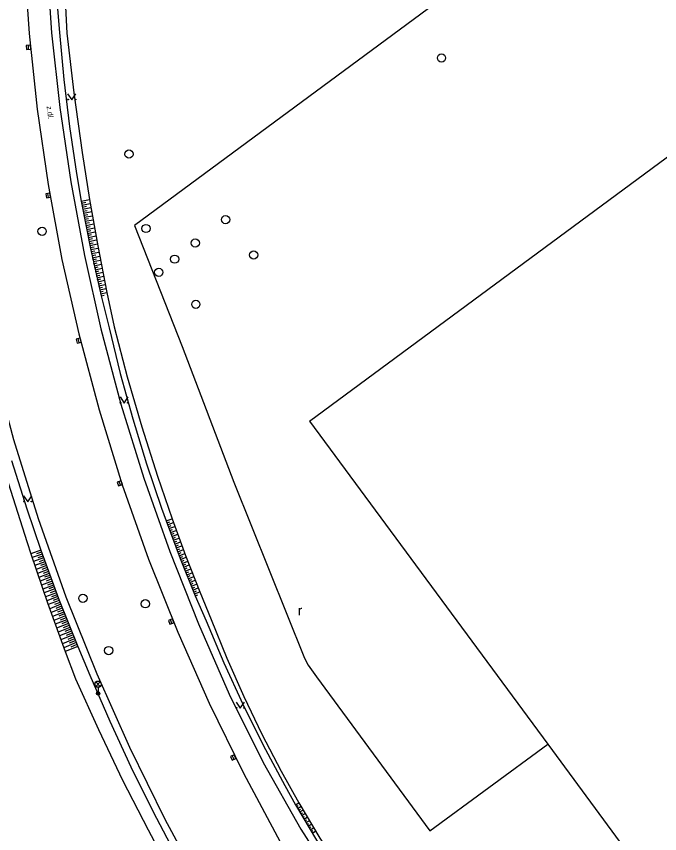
# Model space of a CAD drawing. Extents: x -596024 to -594475, y -1163820 to -1161957.
# Drawn here: x -594880.6 to -594802.6, y -1162867.9 to -1162768.8 of the extents above; entities that cross this region are included whole.
import ezdxf

# ---------------------------------------------------------------- set-up
doc = ezdxf.new("R2010")
doc.units = 0
for name, color, linetype in [('Level 10', 7, 'Continuous'), ('Level 11', 7, 'Continuous'), ('Level 14', 7, 'Continuous'), ('Level 15', 7, 'Continuous'), ('Level 27', 7, 'Continuous'), ('Level 33', 7, 'Continuous'), ('Level 36', 7, 'Continuous'), ('Level 40', 7, 'Continuous'), ('Level 5', 7, 'Continuous')]:
    doc.layers.add(name, color=color, linetype=linetype)

msp = doc.modelspace()

# ---------------------------------------------------------------- linework, layer by layer
at = {"layer": 'Level 10'}
for points in [[(-594879.41, -1162731.23), (-594879.92, -1162741.15), (-594880.03, -1162751.08), (-594879.75, -1162761.01), (-594879.07, -1162770.92)], [(-594829.84, -1162767.32), (-594866.26, -1162794.21)], [(-594879.07, -1162770.92), (-594878.1, -1162780.1), (-594876.77, -1162789.24), (-594875.08, -1162798.32), (-594873.02, -1162807.32)], [(-594866.26, -1162794.21), (-594860.48, -1162808.87)], [(-594873.02, -1162807.32), (-594870.58, -1162816.54), (-594867.77, -1162825.65), (-594864.58, -1162834.63), (-594861.03, -1162843.48)], [(-594860.48, -1162808.87), (-594854.22, -1162825.29)], [(-594883.58, -1162810.42), (-594880.97, -1162820.13), (-594877.98, -1162829.73), (-594874.6, -1162839.21), (-594870.85, -1162848.54)], [(-594854.22, -1162825.29), (-594845.65, -1162846.63)], [(-594861.03, -1162843.48), (-594857.21, -1162852.11), (-594853.06, -1162860.58), (-594848.6, -1162868.89), (-594843.82, -1162877.02)], [(-594845.65, -1162846.63), (-594845.2, -1162847.51)], [(-594845.2, -1162847.51), (-594844.22, -1162848.89)], [(-594870.85, -1162848.54), (-594866.9, -1162857.43), (-594862.61, -1162866.15), (-594857.98, -1162874.7), (-594853.02, -1162883.06)], [(-594844.22, -1162848.89), (-594830.45, -1162867.58)], [(-594830.45, -1162867.58), (-594816.13, -1162857.08)]]:
    msp.add_lwpolyline(points, dxfattribs=at)
at = {"layer": 'Level 11'}
for points in [[(-594876.65, -1162731.58), (-594877.17, -1162741.4), (-594877.29, -1162751.23), (-594877.01, -1162761.05), (-594876.33, -1162770.86)], [(-594876.33, -1162770.86), (-594875.33, -1162779.9), (-594874.01, -1162788.9), (-594872.35, -1162797.85), (-594870.37, -1162806.73)], [(-594870.37, -1162806.73), (-594867.94, -1162815.84), (-594865.15, -1162824.84), (-594862.01, -1162833.73), (-594858.52, -1162842.49)], [(-594858.52, -1162842.49), (-594854.81, -1162851), (-594850.67, -1162859.3), (-594846.09, -1162867.38), (-594841.09, -1162875.2)]]:
    msp.add_lwpolyline(points, dxfattribs=at)
at = {"layer": 'Level 14'}
for points in [[(-594875.7, -1162766.95), (-594875.39, -1162770.82)], [(-594874.7, -1162766.89), (-594874.47, -1162770.89)], [(-594875.39, -1162770.82), (-594874.86, -1162776.52)], [(-594874.47, -1162770.89), (-594873.63, -1162778.12)], [(-594874.86, -1162776.52), (-594874.18, -1162782.21)], [(-594873.63, -1162778.12), (-594872.63, -1162785.34)], [(-594874.18, -1162782.21), (-594873.33, -1162787.88)], [(-594872.63, -1162785.34), (-594871.73, -1162791.03)], [(-594873.33, -1162787.88), (-594872.76, -1162791.23)], [(-594872.76, -1162791.23), (-594871.63, -1162797), (-594870.34, -1162802.73)], [(-594871.73, -1162791.03), (-594870.73, -1162796.68), (-594869.63, -1162802.31)], [(-594869.63, -1162802.31), (-594868.76, -1162806.47)], [(-594870.34, -1162802.73), (-594869.37, -1162806.59)], [(-594869.37, -1162806.59), (-594868.01, -1162812.12)], [(-594868.76, -1162806.47), (-594867.16, -1162812.56)], [(-594868.01, -1162812.12), (-594866.49, -1162817.62)], [(-594867.16, -1162812.56), (-594865.4, -1162818.6)], [(-594866.49, -1162817.62), (-594864.82, -1162823.07)], [(-594865.4, -1162818.6), (-594863.49, -1162824.59)], [(-594881.2, -1162822.69), (-594879.36, -1162828.55)], [(-594864.82, -1162823.07), (-594863, -1162828.46)], [(-594863.49, -1162824.59), (-594861.72, -1162829.74)], [(-594881.59, -1162825.39), (-594879.3, -1162832.64)], [(-594879.36, -1162828.55), (-594877.65, -1162833.55)], [(-594863, -1162828.46), (-594862.44, -1162830)], [(-594862.44, -1162830), (-594860.73, -1162834.57), (-594858.9, -1162839.09)], [(-594861.72, -1162829.74), (-594860.08, -1162834.18), (-594858.37, -1162838.59)], [(-594879.3, -1162832.64), (-594878.86, -1162833.98)], [(-594878.86, -1162833.98), (-594876.82, -1162839.93), (-594874.69, -1162845.85)], [(-594877.65, -1162833.55), (-594875.49, -1162839.41), (-594873.17, -1162845.22)], [(-594858.37, -1162838.59), (-594856.99, -1162841.95)], [(-594858.9, -1162839.09), (-594857.6, -1162842.13)], [(-594856.99, -1162841.95), (-594855.08, -1162846.65)], [(-594857.6, -1162842.13), (-594855.43, -1162847.21)], [(-594874.69, -1162845.85), (-594873.45, -1162849.13)], [(-594873.17, -1162845.22), (-594871.7, -1162848.69)], [(-594855.08, -1162846.65), (-594853.03, -1162851.29)], [(-594855.43, -1162847.21), (-594853.12, -1162852.23)], [(-594871.7, -1162848.69), (-594869.28, -1162854.29)], [(-594873.45, -1162849.13), (-594870.66, -1162855.31)], [(-594853.03, -1162851.29), (-594850.83, -1162855.86)], [(-594853.12, -1162852.23), (-594850.66, -1162857.18)], [(-594869.28, -1162854.29), (-594866.72, -1162859.83)], [(-594870.66, -1162855.31), (-594867.72, -1162861.42)], [(-594850.83, -1162855.86), (-594848.49, -1162860.36)], [(-594850.66, -1162857.18), (-594848.06, -1162862.06)], [(-594866.72, -1162859.83), (-594864.01, -1162865.29)], [(-594848.49, -1162860.36), (-594846.35, -1162864.19)], [(-594867.72, -1162861.42), (-594864.64, -1162867.46)], [(-594848.06, -1162862.06), (-594846.73, -1162864.41)], [(-594846.73, -1162864.41), (-594844.2, -1162868.72), (-594841.55, -1162872.96)], [(-594846.35, -1162864.19), (-594843.79, -1162868.48), (-594841.1, -1162872.68)], [(-594864.01, -1162865.29), (-594861.14, -1162870.71)], [(-594864.64, -1162867.46), (-594862.39, -1162871.67)]]:
    msp.add_lwpolyline(points, dxfattribs=at)
at = {"layer": 'Level 15'}
for points in [[(-594872.76, -1162791.23), (-594871.73, -1162791.03)], [(-594872.71, -1162791.48), (-594872.19, -1162791.38)], [(-594872.67, -1162791.72), (-594871.64, -1162791.53)], [(-594872.62, -1162791.97), (-594872.11, -1162791.87)], [(-594872.57, -1162792.21), (-594871.56, -1162792.02)], [(-594872.53, -1162792.46), (-594872.02, -1162792.36)], [(-594872.48, -1162792.7), (-594871.47, -1162792.51)], [(-594872.44, -1162792.95), (-594871.93, -1162792.85)], [(-594872.39, -1162793.2), (-594871.39, -1162793.01)], [(-594872.34, -1162793.44), (-594871.84, -1162793.35)], [(-594872.3, -1162793.69), (-594871.3, -1162793.5)], [(-594872.25, -1162793.93), (-594871.75, -1162793.84)], [(-594872.2, -1162794.18), (-594871.22, -1162793.99)], [(-594872.15, -1162794.42), (-594871.66, -1162794.33)], [(-594872.1, -1162794.67), (-594871.13, -1162794.48)], [(-594872.06, -1162794.91), (-594871.57, -1162794.81)], [(-594872.01, -1162795.16), (-594871.04, -1162794.96)], [(-594871.96, -1162795.4), (-594871.48, -1162795.3)], [(-594871.91, -1162795.65), (-594870.95, -1162795.45)], [(-594871.86, -1162795.89), (-594871.38, -1162795.79)], [(-594871.81, -1162796.14), (-594870.87, -1162795.94)], [(-594871.76, -1162796.38), (-594871.28, -1162796.28)], [(-594871.71, -1162796.63), (-594870.77, -1162796.43)], [(-594871.66, -1162796.87), (-594871.19, -1162796.77)], [(-594871.6, -1162797.12), (-594870.68, -1162796.93)], [(-594871.55, -1162797.36), (-594871.09, -1162797.26)], [(-594871.5, -1162797.61), (-594870.59, -1162797.42)], [(-594871.45, -1162797.85), (-594870.99, -1162797.76)], [(-594871.4, -1162798.1), (-594870.5, -1162797.91)], [(-594871.34, -1162798.34), (-594870.9, -1162798.25)], [(-594871.29, -1162798.58), (-594870.41, -1162798.4)], [(-594871.24, -1162798.83), (-594870.8, -1162798.74)], [(-594871.18, -1162799.07), (-594870.31, -1162798.87)], [(-594871.13, -1162799.32), (-594870.69, -1162799.22)], [(-594871.07, -1162799.56), (-594870.22, -1162799.36)], [(-594871.02, -1162799.81), (-594870.59, -1162799.71)], [(-594870.96, -1162800.05), (-594870.12, -1162799.86)], [(-594870.91, -1162800.29), (-594870.49, -1162800.2)], [(-594870.85, -1162800.53), (-594870.03, -1162800.35)], [(-594870.8, -1162800.78), (-594870.38, -1162800.68)], [(-594870.74, -1162801.02), (-594869.93, -1162800.84)], [(-594870.68, -1162801.27), (-594870.28, -1162801.17)], [(-594870.63, -1162801.51), (-594869.83, -1162801.33)], [(-594870.57, -1162801.75), (-594870.17, -1162801.66)], [(-594870.51, -1162802), (-594869.73, -1162801.82)], [(-594870.45, -1162802.24), (-594870.07, -1162802.15)], [(-594870.4, -1162802.48), (-594869.63, -1162802.31)], [(-594870.34, -1162802.73), (-594869.96, -1162802.64)], [(-594862.44, -1162830), (-594861.72, -1162829.74)], [(-594862.36, -1162830.24), (-594862, -1162830.1)], [(-594862.27, -1162830.47), (-594861.55, -1162830.21)], [(-594862.19, -1162830.71), (-594861.82, -1162830.57)], [(-594862.1, -1162830.94), (-594861.38, -1162830.68)], [(-594862.01, -1162831.18), (-594861.65, -1162831.04)], [(-594861.92, -1162831.41), (-594861.21, -1162831.15)], [(-594861.84, -1162831.65), (-594861.48, -1162831.51)], [(-594861.75, -1162831.88), (-594861.04, -1162831.62)], [(-594861.66, -1162832.12), (-594861.31, -1162831.98)], [(-594861.58, -1162832.35), (-594860.87, -1162832.09)], [(-594861.49, -1162832.58), (-594861.13, -1162832.45)], [(-594861.4, -1162832.82), (-594860.69, -1162832.55)], [(-594861.31, -1162833.05), (-594860.96, -1162832.92)], [(-594861.22, -1162833.28), (-594860.52, -1162833.02)], [(-594877.65, -1162833.55), (-594878.86, -1162833.98)], [(-594877.48, -1162834.02), (-594878.7, -1162834.45)], [(-594877.56, -1162833.79), (-594878.17, -1162834)], [(-594861.13, -1162833.52), (-594860.78, -1162833.39)], [(-594861.04, -1162833.75), (-594860.35, -1162833.48)], [(-594860.95, -1162833.98), (-594860.61, -1162833.85)], [(-594860.86, -1162834.22), (-594860.17, -1162833.95)], [(-594877.31, -1162834.49), (-594878.54, -1162834.93)], [(-594877.14, -1162834.96), (-594878.38, -1162835.4)], [(-594877.4, -1162834.26), (-594878.01, -1162834.47)], [(-594877.23, -1162834.73), (-594877.84, -1162834.95)], [(-594860.77, -1162834.45), (-594860.43, -1162834.31)], [(-594860.68, -1162834.68), (-594860, -1162834.41)], [(-594860.59, -1162834.92), (-594860.24, -1162834.78)], [(-594860.5, -1162835.15), (-594859.82, -1162834.88)], [(-594876.97, -1162835.43), (-594878.22, -1162835.88)], [(-594876.8, -1162835.9), (-594878.05, -1162836.37)], [(-594877.06, -1162835.2), (-594877.68, -1162835.42)], [(-594876.89, -1162835.67), (-594877.52, -1162835.89)], [(-594860.4, -1162835.38), (-594860.06, -1162835.25)], [(-594860.31, -1162835.61), (-594859.64, -1162835.35)], [(-594860.22, -1162835.85), (-594859.88, -1162835.71)], [(-594860.13, -1162836.08), (-594859.46, -1162835.81)], [(-594876.63, -1162836.37), (-594877.89, -1162836.85)], [(-594876.46, -1162836.84), (-594877.73, -1162837.32)], [(-594876.72, -1162836.14), (-594877.34, -1162836.37)], [(-594876.54, -1162836.61), (-594877.18, -1162836.84)], [(-594876.37, -1162837.08), (-594877.01, -1162837.31)], [(-594860.04, -1162836.31), (-594859.7, -1162836.18)], [(-594859.94, -1162836.54), (-594859.28, -1162836.28)], [(-594859.85, -1162836.77), (-594859.52, -1162836.64)], [(-594859.76, -1162837.01), (-594859.1, -1162836.75)], [(-594876.28, -1162837.31), (-594877.57, -1162837.79)], [(-594876.11, -1162837.78), (-594877.41, -1162838.26)], [(-594876.2, -1162837.54), (-594876.84, -1162837.78)], [(-594876.02, -1162838.01), (-594876.67, -1162838.25)], [(-594859.66, -1162837.24), (-594859.33, -1162837.11)], [(-594859.57, -1162837.47), (-594858.92, -1162837.2)], [(-594859.47, -1162837.7), (-594859.15, -1162837.57)], [(-594859.38, -1162837.93), (-594858.74, -1162837.66)], [(-594859.28, -1162838.16), (-594858.96, -1162838.03)], [(-594875.93, -1162838.25), (-594877.24, -1162838.74)], [(-594875.76, -1162838.71), (-594877.08, -1162839.21)], [(-594875.84, -1162838.48), (-594876.5, -1162838.73)], [(-594875.67, -1162838.95), (-594876.33, -1162839.2)], [(-594859.19, -1162838.4), (-594858.55, -1162838.13)], [(-594859.09, -1162838.63), (-594858.77, -1162838.49)], [(-594859, -1162838.86), (-594858.37, -1162838.59)], [(-594858.9, -1162839.09), (-594858.58, -1162838.95)], [(-594875.58, -1162839.18), (-594876.91, -1162839.68)], [(-594875.4, -1162839.65), (-594876.75, -1162840.15)], [(-594875.49, -1162839.41), (-594876.16, -1162839.67)], [(-594875.31, -1162839.88), (-594875.98, -1162840.15)], [(-594875.22, -1162840.11), (-594876.57, -1162840.65)], [(-594875.04, -1162840.58), (-594876.4, -1162841.12)], [(-594874.85, -1162841.05), (-594876.24, -1162841.59)], [(-594875.13, -1162840.35), (-594875.81, -1162840.62)], [(-594874.94, -1162840.81), (-594875.63, -1162841.08)], [(-594874.67, -1162841.51), (-594876.07, -1162842.07)], [(-594874.49, -1162841.98), (-594875.9, -1162842.53)], [(-594874.76, -1162841.28), (-594875.45, -1162841.55)], [(-594874.58, -1162841.74), (-594875.28, -1162842.02)], [(-594874.3, -1162842.44), (-594875.73, -1162843.01)], [(-594874.12, -1162842.91), (-594875.56, -1162843.48)], [(-594874.4, -1162842.21), (-594875.1, -1162842.49)], [(-594874.21, -1162842.67), (-594874.92, -1162842.96)], [(-594873.93, -1162843.37), (-594875.39, -1162843.95)], [(-594873.74, -1162843.83), (-594875.21, -1162844.42)], [(-594874.02, -1162843.14), (-594874.74, -1162843.42)], [(-594873.84, -1162843.6), (-594874.57, -1162843.89)], [(-594873.55, -1162844.3), (-594875.03, -1162844.91)], [(-594873.36, -1162844.76), (-594874.86, -1162845.38)], [(-594873.65, -1162844.06), (-594874.38, -1162844.37)], [(-594873.46, -1162844.53), (-594874.2, -1162844.84)], [(-594873.27, -1162844.99), (-594874.02, -1162845.3)], [(-594873.17, -1162845.22), (-594874.69, -1162845.85)], [(-594846.73, -1162864.41), (-594846.35, -1162864.19)], [(-594846.61, -1162864.63), (-594846.41, -1162864.52)], [(-594846.49, -1162864.85), (-594846.1, -1162864.63)], [(-594846.36, -1162865.06), (-594846.16, -1162864.95)], [(-594846.24, -1162865.28), (-594845.85, -1162865.06)], [(-594846.11, -1162865.5), (-594845.91, -1162865.38)], [(-594845.99, -1162865.71), (-594845.6, -1162865.49)], [(-594845.86, -1162865.93), (-594845.66, -1162865.82)], [(-594845.73, -1162866.14), (-594845.34, -1162865.92)], [(-594845.61, -1162866.36), (-594845.41, -1162866.25)], [(-594845.48, -1162866.58), (-594845.09, -1162866.35)], [(-594845.35, -1162866.79), (-594845.16, -1162866.67)], [(-594845.23, -1162867.01), (-594844.83, -1162866.77)], [(-594845.1, -1162867.22), (-594844.9, -1162867.1)], [(-594844.97, -1162867.44), (-594844.58, -1162867.2)], [(-594844.84, -1162867.65), (-594844.64, -1162867.53)], [(-594844.72, -1162867.87), (-594844.32, -1162867.63)]]:
    msp.add_lwpolyline(points, dxfattribs=at)
at = {"layer": 'Level 27'}
for p, q in [((-594879.125, -1162772.85), (-594879.155, -1162772.35)), ((-594876.699, -1162790.817), (-594876.781, -1162790.323)), ((-594872.978, -1162808.392), (-594873.102, -1162807.908)), ((-594867.978, -1162825.686), (-594868.142, -1162825.214)), ((-594861.741, -1162842.444), (-594861.919, -1162841.976)), ((-594854.205, -1162858.907), (-594854.415, -1162858.453))]:
    msp.add_line(p, q, dxfattribs=at)
for points in [[(-594878.876, -1162772.835), (-594878.905, -1162772.336), (-594879.404, -1162772.365), (-594879.375, -1162772.864)], [(-594876.453, -1162790.776), (-594876.534, -1162790.283), (-594877.027, -1162790.364), (-594876.946, -1162790.857)], [(-594872.736, -1162808.33), (-594872.86, -1162807.846), (-594873.344, -1162807.97), (-594873.22, -1162808.454)], [(-594867.742, -1162825.604), (-594867.906, -1162825.132), (-594868.378, -1162825.296), (-594868.214, -1162825.768)], [(-594861.507, -1162842.354), (-594861.686, -1162841.887), (-594862.153, -1162842.066), (-594861.974, -1162842.533)], [(-594853.978, -1162858.802), (-594854.188, -1162858.348), (-594854.642, -1162858.558), (-594854.432, -1162859.012)]]:
    msp.add_lwpolyline(points, close=True, dxfattribs=at)
for centre in [(-594829.04, -1162773.89), (-594866.95, -1162785.54), (-594855.23, -1162793.49), (-594877.49, -1162794.9), (-594864.89, -1162794.56), (-594858.91, -1162796.32), (-594851.82, -1162797.77), (-594861.41, -1162798.28), (-594863.34, -1162799.87), (-594858.84, -1162803.75), (-594872.54, -1162839.39), (-594864.97, -1162840.05), (-594869.41, -1162845.72)]:
    msp.add_circle(centre, 0.5, dxfattribs=at)
at = {"layer": 'Level 33'}
for p, q in [((-594870.955, -1162850.06), (-594870.425, -1162849.53)), ((-594870.955, -1162849.53), (-594870.425, -1162850.06)), ((-594870.69, -1162850.17), (-594870.69, -1162850.92))]:
    msp.add_line(p, q, dxfattribs=at)
for centre, radius in [((-594870.69, -1162849.795), 0.375), ((-594870.69, -1162850.92), 0.2), ((-594870.69, -1162850.92), 0.145), ((-594870.69, -1162850.92), 0.0876)]:
    msp.add_circle(centre, radius, dxfattribs=at)
at = {"layer": 'Level 36'}
for points in [[(-594874.39, -1162778.23), (-594873.89, -1162778.98), (-594873.39, -1162778.23)], [(-594868.03, -1162814.98), (-594867.53, -1162815.73), (-594867.03, -1162814.98)], [(-594879.73, -1162826.95), (-594879.23, -1162827.7), (-594878.73, -1162826.95)], [(-594853.95, -1162851.97), (-594853.45, -1162852.72), (-594852.95, -1162851.97)]]:
    msp.add_lwpolyline(points, dxfattribs=at)
for centre in [(-594874.34, -1162778.93), (-594873.441, -1162778.93), (-594867.98, -1162815.68), (-594867.081, -1162815.68), (-594879.68, -1162827.65), (-594878.781, -1162827.65), (-594853.9, -1162852.67), (-594853.001, -1162852.67)]:
    msp.add_circle(centre, 0.05, dxfattribs=at)
at = {"layer": 'Level 5'}
for points in [[(-594845.04, -1162817.92), (-594741.2, -1162741.26)], [(-594845.04, -1162817.92), (-594816.13, -1162857.08)], [(-594816.13, -1162857.08), (-594802.17, -1162876)]]:
    msp.add_lwpolyline(points, dxfattribs=at)

# ---------------------------------------------------------------- texts
at = {"layer": 'Level 36'}
msp.add_text('r', height=1.2, dxfattribs=at).set_placement((-594846.463, -1162841.467))
at = {"layer": 'Level 40'}
msp.add_text('z.dl.', height=0.65, rotation=278, dxfattribs=at).set_placement((-594876.95, -1162779.76))

doc.saveas('drawing.dxf')
